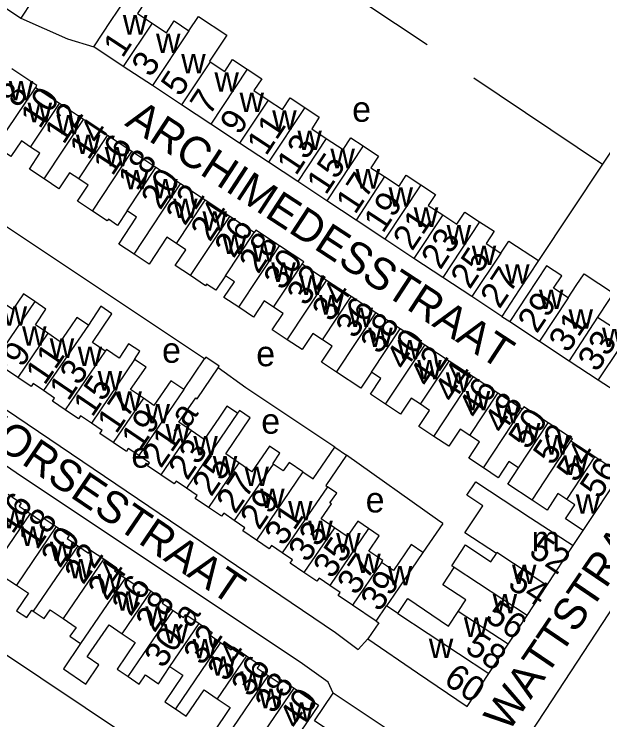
# Model space of a CAD drawing. Extents: x 159294 to 161936, y 384538 to 386517.
# Drawn here: x 159877.8 to 159970.8, y 384764.8 to 384876.4 of the extents above; entities that cross this region are included whole.
import ezdxf

# ---------------------------------------------------------------- set-up
doc = ezdxf.new("R2010")
doc.units = 0
for name, color, linetype in [('BLT_Basislijn', 7, 'Continuous'), ('BLT_Bebouwing', 7, 'Continuous'), ('BLT_Centroide', 7, 'Continuous'), ('BLT_Huisnummer', 7, 'Continuous'), ('BLT_Huisnummer_ tussenligend', 7, 'Continuous'), ('BLT_Huisnummer_reeks', 7, 'Continuous'), ('BLT_Onderverdeling_panden', 7, 'Continuous'), ('BLT_Straatnaam', 7, 'Continuous')]:
    doc.layers.add(name, color=color, linetype=linetype)

msp = doc.modelspace()

# ---------------------------------------------------------------- linework, layer by layer
at = {"layer": 'BLT_Basislijn'}
for p, q in [((159976.96, 384862.09), (159970.72, 384852.69)), ((159970.72, 384852.69), (159960.62, 384837.45)), ((159907.87, 384821.91), (159869.89, 384847.22)), ((159954.82, 384828.63), (159956.08, 384827.8)), ((159898.83, 384760.17), (159837.27, 384801.22)), ((159945.52, 384795.86), (159942.35, 384791.29)), ((159966.13, 384792.37), (159967.7, 384794.75)), ((159961.67, 384766.29), (159954.45, 384755.42))]:
    msp.add_line(p, q, dxfattribs=at)
for points in [[(159943.06, 384871.58), (159927.87, 384881.68)], [(159878.81, 384875.76), (159886.19, 384872.5), (159890.35, 384871.23)], [(159950.41, 384866.33), (159970.72, 384852.69)], [(159856.84, 384829.81), (159855.49, 384828.08), (159928.57, 384778.62), (159932.16, 384775.96), (159933.65, 384777.61)], [(159928.18, 384769.05), (159927.41, 384770.79), (159922.96, 384773.92), (159878.94, 384803.31), (159852.41, 384821.49)], [(159928.43, 384807.92), (159914.36, 384817.31), (159910, 384820.48)], [(159945.52, 384795.86), (159944.67, 384796.46), (159930.28, 384806.66)], [(159977.45, 384789.79), (159974.72, 384786.17), (159961.67, 384766.29)]]:
    msp.add_lwpolyline(points, dxfattribs=at)
at = {"layer": 'BLT_Bebouwing'}
for p, q in [((159871.67, 384880.55), (159878.81, 384875.76)), ((159895.01, 384868.15), (159890.35, 384871.23)), ((159899.61, 384865.11), (159895.01, 384868.15)), ((159884.92, 384862.26), (159881.13, 384864.77)), ((159904.24, 384862.05), (159899.61, 384865.11)), ((159888.73, 384859.74), (159884.92, 384862.26)), ((159908.85, 384859.01), (159904.24, 384862.05)), ((159892.54, 384857.21), (159888.73, 384859.74)), ((159913.4, 384856), (159908.85, 384859.01)), ((159896.36, 384854.68), (159892.54, 384857.21)), ((159917.96, 384852.99), (159913.4, 384856)), ((159900.17, 384852.16), (159896.36, 384854.68)), ((159904.07, 384849.58), (159900.17, 384852.16)), ((159922.59, 384849.93), (159917.96, 384852.99)), ((159927.18, 384846.9), (159922.59, 384849.93)), ((159907.95, 384847.01), (159904.07, 384849.58)), ((159911.84, 384844.43), (159907.95, 384847.01)), ((159931.84, 384843.82), (159927.18, 384846.9)), ((159915.69, 384841.88), (159911.84, 384844.43)), ((159936.37, 384840.83), (159931.84, 384843.82)), ((159940.94, 384837.8), (159936.37, 384840.83)), ((159945.52, 384834.78), (159940.94, 384837.8)), ((159927.13, 384834.32), (159923.27, 384836.86)), ((159931.02, 384831.76), (159927.13, 384834.32)), ((159950.11, 384831.75), (159945.52, 384834.78)), ((159934.91, 384829.19), (159931.02, 384831.76)), ((159954.82, 384828.63), (159950.11, 384831.75)), ((159938.77, 384826.65), (159934.91, 384829.19)), ((159956.08, 384827.8), (159960.8, 384824.7)), ((159942.66, 384824.08), (159938.77, 384826.65)), ((159946.49, 384821.56), (159942.66, 384824.08)), ((159960.8, 384824.7), (159965.49, 384821.6)), ((159904.57, 384817.06), (159907.87, 384821.91)), ((159950.3, 384819.05), (159946.49, 384821.56)), ((159965.49, 384821.6), (159970.08, 384818.58)), ((159954.2, 384816.48), (159950.3, 384819.05)), ((159970.08, 384818.58), (159974.65, 384815.57)), ((159958.07, 384813.93), (159954.2, 384816.48)), ((159969.55, 384806.41), (159965.76, 384808.91)), ((159928.43, 384807.92), (159930.28, 384806.66)), ((159971.59, 384805.06), (159969.55, 384806.41)), ((159961.97, 384786.07), (159966.13, 384792.37)), ((159958.84, 384781.32), (159961.97, 384786.07)), ((159934.97, 384780.42), (159931.23, 384782.96)), ((159938.4, 384781.66), (159936.61, 384782.84)), ((159955.83, 384776.77), (159958.84, 384781.32))]:
    msp.add_line(p, q, dxfattribs=at)
for points in [[(159879.71, 384881.92), (159878.35, 384879.9), (159880.58, 384878.4), (159878.81, 384875.76)], [(159890.35, 384871.23), (159893.11, 384875.4), (159896.09, 384879.9)], [(159896.09, 384879.9), (159898.46, 384878.34), (159897.24, 384876.5), (159899.57, 384874.97)], [(159905.39, 384873.79), (159906.88, 384876.06), (159911.36, 384873.09), (159908.64, 384868.97), (159908.74, 384868.9)], [(159899.57, 384874.97), (159901.82, 384873.48), (159903.05, 384875.34), (159905.39, 384873.79)], [(159908.74, 384868.9), (159911.07, 384867.36), (159912.3, 384869.22), (159914.6, 384867.7)], [(159881.13, 384864.77), (159881.38, 384865.14), (159877.42, 384867.76)], [(159914.6, 384867.7), (159916.9, 384866.18), (159915.67, 384864.32), (159917.92, 384862.83)], [(159917.92, 384862.83), (159920.17, 384861.35), (159921.38, 384863.17), (159923.69, 384861.64)], [(159923.69, 384861.64), (159925.99, 384860.12), (159924.79, 384858.3), (159927.1, 384856.77)], [(159927.1, 384856.77), (159929.75, 384855.02), (159930.98, 384856.88), (159932.92, 384855.6)], [(159880.37, 384855.39), (159878.91, 384856.36), (159877.27, 384853.9), (159874.88, 384855.49)], [(159882.51, 384850.35), (159880.17, 384851.9), (159881.84, 384854.42), (159880.37, 384855.39)], [(159932.92, 384855.6), (159935.37, 384853.98), (159934.15, 384852.13), (159936.3, 384850.72)], [(159888.01, 384850.37), (159886.53, 384851.34), (159884.85, 384848.8), (159882.51, 384850.35)], [(159936.3, 384850.72), (159938.6, 384849.21), (159939.74, 384850.94), (159942.05, 384849.42)], [(159890.14, 384845.28), (159887.79, 384846.84), (159889.48, 384849.39), (159888.01, 384850.37)], [(159942.05, 384849.42), (159944.35, 384847.89), (159943.22, 384846.18), (159945.49, 384844.68)], [(159895.61, 384845.29), (159894.11, 384843.02), (159892.66, 384843.98), (159892.49, 384843.73), (159890.14, 384845.28)], [(159896.72, 384838.44), (159894.3, 384840.05), (159897.12, 384844.29), (159895.61, 384845.29)], [(159945.49, 384844.68), (159947.75, 384843.2), (159949, 384845.1), (159951.31, 384843.59)], [(159951.31, 384843.59), (159953.61, 384842.08), (159952.35, 384840.16), (159954.68, 384838.62)], [(159919.7, 384839.8), (159915.96, 384842.28), (159915.69, 384841.88)], [(159903.41, 384840.15), (159901.92, 384841.14), (159899.1, 384836.87), (159896.72, 384838.44)], [(159905.63, 384835.07), (159903.24, 384836.65), (159904.9, 384839.17), (159903.41, 384840.15)], [(159923.27, 384836.86), (159923.56, 384837.26), (159919.7, 384839.8)], [(159954.68, 384838.62), (159955.94, 384840.53), (159960.62, 384837.45)], [(159960.62, 384837.45), (159957.57, 384832.81), (159954.82, 384828.63)], [(159965.32, 384831.56), (159963.02, 384833.07), (159964.3, 384835.01), (159961.88, 384836.61), (159958.83, 384831.98), (159956.08, 384827.8)], [(159965.32, 384831.56), (159966.59, 384833.5), (159967.83, 384835.37), (159972.46, 384832.32), (159971.69, 384831.14), (159969.95, 384828.5)], [(159911.16, 384835.03), (159909.65, 384832.76), (159908.19, 384833.72), (159908.03, 384833.48), (159905.63, 384835.07)], [(159913.26, 384830.07), (159910.93, 384831.61), (159912.58, 384834.09), (159911.16, 384835.03)], [(159881.02, 384830.96), (159879.24, 384832.17), (159877.57, 384829.71), (159875.62, 384831.03)], [(159883.1, 384825.95), (159881.13, 384827.29), (159882.8, 384829.75), (159881.02, 384830.96)], [(159918.77, 384830.06), (159917.27, 384831.06), (159915.59, 384828.52), (159913.26, 384830.07)], [(159892.17, 384823.12), (159890.14, 384824.51), (159893.23, 384829.05), (159891.47, 384830.25), (159889.51, 384827.26)], [(159920.92, 384824.94), (159918.57, 384826.49), (159920.28, 384829.07), (159918.77, 384830.06)], [(159969.95, 384828.5), (159972.31, 384826.95), (159973.58, 384828.88), (159975.86, 384827.37)], [(159889.51, 384827.26), (159887.68, 384828.46), (159886.68, 384826.99), (159885.06, 384824.62), (159883.1, 384825.95)], [(159926.49, 384824.93), (159924.96, 384825.94), (159923.27, 384823.38), (159920.92, 384824.94)], [(159896.79, 384821.83), (159897.63, 384823.1), (159895.86, 384824.26), (159894.39, 384822.01), (159892.34, 384823.37), (159892.17, 384823.12)], [(159928.7, 384819.82), (159926.34, 384821.38), (159928.02, 384823.92), (159926.49, 384824.93)], [(159878.34, 384818.95), (159876.26, 384820.36), (159876.61, 384820.87), (159874.93, 384822)], [(159898.19, 384815.67), (159896.18, 384817.04), (159898.61, 384820.6), (159896.79, 384821.83)], [(159910, 384820.48), (159910.18, 384820.75), (159908.06, 384822.19), (159907.87, 384821.91)], [(159905.75, 384810.56), (159903.82, 384811.87), (159906.46, 384815.75), (159906.68, 384815.6), (159910, 384820.48)], [(159934.24, 384819.8), (159932.55, 384817.27), (159928.7, 384819.82)], [(159936.46, 384814.72), (159934.07, 384816.3), (159935.73, 384818.81), (159934.24, 384819.8)], [(159882.39, 384816.89), (159880.77, 384817.99), (159880.45, 384817.52), (159878.34, 384818.95)], [(159904.57, 384817.06), (159902.53, 384818.45), (159899.87, 384814.53), (159898.19, 384815.67)], [(159885.85, 384813.82), (159883.81, 384815.21), (159884.15, 384815.7), (159882.39, 384816.89)], [(159941.96, 384814.72), (159940.52, 384815.67), (159938.85, 384813.14), (159936.46, 384814.72)], [(159913.08, 384813.3), (159911.4, 384814.43), (159910.2, 384812.67), (159907.8, 384809.16), (159905.75, 384810.56)], [(159944.08, 384809.65), (159941.71, 384811.22), (159943.4, 384813.76), (159941.96, 384814.72)], [(159962.17, 384811.78), (159958.32, 384814.32), (159958.07, 384813.93)], [(159889.99, 384811.73), (159888.25, 384812.9), (159887.92, 384812.42), (159885.85, 384813.82)], [(159913.27, 384805.47), (159911.2, 384806.88), (159915.08, 384812.59), (159913.39, 384813.74), (159913.08, 384813.3)], [(159893.44, 384808.67), (159891.33, 384810.11), (159891.66, 384810.59), (159889.99, 384811.73)], [(159949.78, 384809.79), (159948.25, 384810.8), (159946.45, 384808.08), (159944.08, 384809.65)], [(159965.76, 384808.91), (159965.99, 384809.26), (159962.17, 384811.78)], [(159951.94, 384804.65), (159949.61, 384806.19), (159951.32, 384808.78), (159949.78, 384809.79)], [(159897.46, 384806.61), (159895.81, 384807.74), (159895.5, 384807.27), (159893.44, 384808.67)], [(159918.7, 384805.26), (159918.63, 384805.31), (159919.78, 384806.99), (159918.11, 384808.12), (159915.35, 384804.06), (159913.27, 384805.47)], [(159923.41, 384804.02), (159925.03, 384802.92), (159928.43, 384807.92)], [(159900.97, 384803.55), (159898.86, 384804.98), (159899.18, 384805.45), (159897.46, 384806.61)], [(159930.28, 384806.66), (159927.01, 384801.86), (159927.3, 384801.66)], [(159923.41, 384804.02), (159921.21, 384805.52), (159920.3, 384804.18), (159918.7, 384805.26)], [(159957.47, 384804.66), (159955.95, 384805.66), (159954.27, 384803.11), (159951.94, 384804.65)], [(159959.63, 384799.54), (159955.77, 384802.09), (159957.47, 384804.66)], [(159967.7, 384794.75), (159973.62, 384803.72), (159971.59, 384805.06)], [(159905.03, 384801.45), (159903.35, 384802.59), (159903.04, 384802.14), (159900.97, 384803.55)], [(159953.97, 384791.12), (159948.99, 384794.41), (159951.81, 384798.69), (159949.33, 384800.33), (159950.74, 384802.45), (159959.39, 384796.78), (159966.13, 384792.37)], [(159908.48, 384798.42), (159906.39, 384799.84), (159906.71, 384800.31), (159905.03, 384801.45)], [(159928.37, 384795.21), (159926.31, 384796.61), (159927.92, 384798.97), (159927.68, 384799.13), (159928.74, 384800.68), (159927.3, 384801.66)], [(159876.83, 384800.52), (159878.9, 384799.11), (159878.57, 384798.63), (159880.28, 384797.47)], [(159965.1, 384799.67), (159963.7, 384800.59), (159961.98, 384797.99), (159959.63, 384799.54)], [(159967.7, 384794.75), (159964.91, 384796.59), (159966.39, 384798.82), (159965.1, 384799.67)], [(159912.55, 384796.36), (159910.88, 384797.5), (159910.55, 384797.01), (159908.48, 384798.42)], [(159880.28, 384797.47), (159881.99, 384796.3), (159882.33, 384796.79), (159884.4, 384795.38)], [(159916.07, 384793.22), (159913.9, 384794.69), (159914.25, 384795.2), (159912.55, 384796.36)], [(159933.77, 384795.07), (159932.06, 384796.23), (159930.42, 384793.81), (159928.37, 384795.21)], [(159884.4, 384795.38), (159886.47, 384793.97), (159886.15, 384793.5), (159887.84, 384792.35)], [(159935.82, 384789.71), (159936.02, 384790.01), (159933.83, 384791.5), (159935.47, 384793.91), (159933.77, 384795.07)], [(159920.12, 384791.24), (159918.43, 384792.39), (159918.07, 384791.86), (159916.07, 384793.22)], [(159887.84, 384792.35), (159889.54, 384791.2), (159889.86, 384791.67), (159891.92, 384790.27)], [(159942.35, 384791.29), (159940.5, 384792.55), (159937.7, 384788.44), (159935.82, 384789.71)], [(159947.33, 384788.92), (159946.93, 384789.18), (159949.1, 384792.48), (159953.12, 384789.83), (159953.97, 384791.12)], [(159923.56, 384788.14), (159921.4, 384789.61), (159921.75, 384790.13), (159920.12, 384791.24)], [(159942.35, 384791.29), (159937.78, 384784.56), (159936.61, 384782.84)], [(159891.92, 384790.27), (159893.98, 384788.87), (159893.64, 384788.38), (159895.31, 384787.24)], [(159947.95, 384781.98), (159949.15, 384783.79), (159945.52, 384786.19), (159947.33, 384788.92)], [(159873.21, 384787.09), (159874.8, 384786.01), (159875.9, 384787.62), (159878.12, 384786.14)], [(159895.31, 384787.24), (159896.99, 384786.1), (159897.33, 384786.6), (159899.42, 384785.17)], [(159927.66, 384786.09), (159925.96, 384787.24), (159925.62, 384786.74), (159923.56, 384788.14)], [(159878.12, 384786.14), (159880.02, 384784.87), (159878.16, 384782.07), (159879.79, 384780.99), (159880.56, 384782.16), (159880.79, 384782)], [(159899.42, 384785.17), (159901.49, 384783.76), (159901.17, 384783.3), (159902.91, 384782.12)], [(159931.23, 384782.96), (159928.98, 384784.49), (159929.31, 384784.97), (159927.66, 384786.09)], [(159938.4, 384781.66), (159940, 384784.02), (159946.43, 384779.66), (159947.95, 384781.98)], [(159880.79, 384782), (159882.49, 384780.84), (159883.44, 384782.24), (159885.52, 384780.83)], [(159902.91, 384782.12), (159904.55, 384781), (159904.89, 384781.49), (159907.01, 384780.05)], [(159885.52, 384780.83), (159887.55, 384779.44), (159886.59, 384778.03), (159888.26, 384776.89)], [(159888.26, 384776.89), (159885.57, 384772.9), (159889.09, 384770.49), (159891.15, 384773.52), (159889.3, 384774.77), (159889.95, 384775.74), (159892.77, 384779.87), (159894.85, 384778.45)], [(159907.01, 384780.05), (159909.04, 384778.66), (159908.72, 384778.19), (159910.4, 384777.04)], [(159934.97, 384780.42), (159935.38, 384780.14), (159933.65, 384777.61)], [(159894.85, 384778.45), (159896.92, 384777.04), (159894.07, 384772.85), (159895.8, 384771.67)], [(159933.65, 384777.61), (159941.52, 384772.27), (159949.36, 384766.96), (159952.79, 384772.16)], [(159910.4, 384777.04), (159912.09, 384775.89), (159912.41, 384776.35), (159914.48, 384774.94)], [(159952.79, 384772.16), (159955.83, 384776.77)], [(159914.48, 384774.94), (159916.56, 384773.53), (159916.2, 384773), (159917.92, 384771.83)], [(159895.8, 384771.67), (159897.53, 384770.49), (159898.51, 384771.94), (159900.58, 384770.53), (159902.39, 384773.26)], [(159902.39, 384773.26), (159904.43, 384771.88), (159901.58, 384767.68), (159903.26, 384766.54)], [(159917.92, 384771.83), (159919.64, 384770.66), (159919.99, 384771.18), (159922.01, 384769.81)], [(159903.26, 384766.54), (159904.97, 384765.38), (159907.82, 384769.56), (159909.87, 384768.16)], [(159922.01, 384769.81), (159925.88, 384767.17), (159923.07, 384763.04), (159918.44, 384756.24)], [(159929.73, 384761.68), (159925.25, 384764.68), (159928.18, 384769.05)], [(159940.62, 384754.39), (159943.55, 384758.77), (159937.49, 384762.82), (159928.18, 384769.05)], [(159909.87, 384768.16), (159911.92, 384766.76), (159909.1, 384762.61), (159910.84, 384761.43)]]:
    msp.add_lwpolyline(points, dxfattribs=at)
at = {"layer": 'BLT_Onderverdeling_panden'}
for p, q in [((159899.57, 384874.97), (159895.01, 384868.15)), ((159905.39, 384873.79), (159899.61, 384865.11)), ((159908.74, 384868.9), (159904.24, 384862.05)), ((159914.6, 384867.7), (159908.85, 384859.01)), ((159874.88, 384855.49), (159881.13, 384864.77)), ((159880.37, 384855.39), (159884.92, 384862.26)), ((159917.92, 384862.83), (159913.4, 384856)), ((159923.69, 384861.64), (159917.96, 384852.99)), ((159882.51, 384850.35), (159888.73, 384859.74)), ((159888.01, 384850.37), (159892.54, 384857.21)), ((159927.1, 384856.77), (159922.59, 384849.93)), ((159932.92, 384855.6), (159927.18, 384846.9)), ((159890.14, 384845.28), (159896.36, 384854.68)), ((159895.61, 384845.29), (159900.17, 384852.16)), ((159936.3, 384850.72), (159931.84, 384843.82)), ((159896.72, 384838.44), (159904.07, 384849.58)), ((159942.05, 384849.42), (159936.37, 384840.83)), ((159903.41, 384840.15), (159907.95, 384847.01)), ((159905.63, 384835.07), (159911.84, 384844.43)), ((159945.49, 384844.68), (159940.94, 384837.8)), ((159951.31, 384843.59), (159945.52, 384834.78)), ((159911.16, 384835.03), (159915.69, 384841.88)), ((159913.26, 384830.07), (159919.7, 384839.8)), ((159954.68, 384838.62), (159950.11, 384831.75)), ((159918.77, 384830.06), (159923.27, 384836.86)), ((159920.92, 384824.94), (159927.13, 384834.32)), ((159881.02, 384830.96), (159874.93, 384822)), ((159926.49, 384824.93), (159931.02, 384831.76)), ((159965.32, 384831.56), (159960.8, 384824.7)), ((159928.7, 384819.82), (159934.91, 384829.19)), ((159969.95, 384828.5), (159965.49, 384821.6)), ((159889.51, 384827.26), (159882.39, 384816.89)), ((159934.24, 384819.8), (159938.77, 384826.65)), ((159975.86, 384827.37), (159970.08, 384818.58)), ((159883.1, 384825.95), (159878.34, 384818.95)), ((159936.46, 384814.72), (159942.66, 384824.08)), ((159892.17, 384823.12), (159885.85, 384813.82)), ((159896.79, 384821.83), (159889.99, 384811.73)), ((159941.96, 384814.72), (159946.49, 384821.56)), ((159944.08, 384809.65), (159950.3, 384819.05)), ((159904.57, 384817.06), (159897.46, 384806.61)), ((159949.78, 384809.79), (159954.2, 384816.48)), ((159898.19, 384815.67), (159893.44, 384808.67)), ((159913.08, 384813.3), (159905.03, 384801.45)), ((159951.94, 384804.65), (159958.07, 384813.93)), ((159957.47, 384804.66), (159962.17, 384811.78)), ((159905.75, 384810.56), (159900.97, 384803.55)), ((159959.63, 384799.54), (159965.76, 384808.91)), ((159965.1, 384799.67), (159969.55, 384806.41)), ((159913.27, 384805.47), (159908.48, 384798.42)), ((159918.7, 384805.26), (159912.55, 384796.36)), ((159923.41, 384804.02), (159916.07, 384793.22)), ((159927.3, 384801.66), (159920.12, 384791.24)), ((159880.28, 384797.47), (159873.21, 384787.09)), ((159884.4, 384795.38), (159878.12, 384786.14)), ((159928.37, 384795.21), (159923.56, 384788.14)), ((159933.77, 384795.07), (159927.66, 384786.09)), ((159887.84, 384792.35), (159880.79, 384782)), ((159891.92, 384790.27), (159885.52, 384780.83)), ((159935.82, 384789.71), (159931.23, 384782.96)), ((159958.84, 384781.32), (159947.33, 384788.92)), ((159895.31, 384787.24), (159888.26, 384776.89)), ((159894.85, 384778.45), (159899.42, 384785.17)), ((159934.97, 384780.42), (159936.61, 384782.84)), ((159895.8, 384771.67), (159902.91, 384782.12)), ((159938.4, 384781.66), (159952.79, 384772.16)), ((159955.83, 384776.77), (159947.95, 384781.98)), ((159902.39, 384773.26), (159907.01, 384780.05)), ((159910.4, 384777.04), (159903.26, 384766.54)), ((159914.48, 384774.94), (159909.87, 384768.16)), ((159917.92, 384771.83), (159910.84, 384761.43)), ((159917.4, 384763.04), (159922.01, 384769.81))]:
    msp.add_line(p, q, dxfattribs=at)
msp.add_lwpolyline([(159961.97, 384786.07), (159954.07, 384791.28), (159953.97, 384791.12)], dxfattribs=at)

# ---------------------------------------------------------------- texts
at = {"layer": 'BLT_Centroide'}
for s, p in [('w', (159894.95, 384873.19)), ('w', (159900.19, 384870.27)), ('w', (159904.17, 384867.05)), ('w', (159909.42, 384864.16)), ('w', (159876.92, 384862.78)), ('w', (159913.39, 384860.94)), ('w', (159879.89, 384859.33)), ('e', (159931.19, 384859.4)), ('w', (159918.55, 384858.14)), ('w', (159884.45, 384857.42)), ('w', (159922.53, 384854.94)), ('w', (159887.53, 384854.31)), ('w', (159892.08, 384852.36)), ('w', (159927.75, 384852.06)), ('w', (159895.16, 384848.72)), ('w', (159931.73, 384848.84)), ('w', (159899.75, 384847.3)), ('w', (159936.94, 384845.98)), ('w', (159902.89, 384844.16)), ('w', (159940.92, 384842.77)), ('w', (159907.53, 384842.16)), ('w', (159946.12, 384839.98)), ('w', (159910.66, 384838.47)), ('w', (159915.31, 384837.25)), ('w', (159950.09, 384836.75)), ('w', (159918.41, 384834.08)), ('w', (159955.36, 384833.8)), ('w', (159922.86, 384832.03)), ('w', (159925.97, 384828.92)), ('w', (159960.7, 384829.78)), ('w', (159875.95, 384827.16)), ('w', (159930.62, 384826.94)), ('w', (159965.38, 384826.67)), ('w', (159879.02, 384823.97)), ('w', (159933.73, 384823.77)), ('w', (159970.67, 384823.77)), ('w', (159883.39, 384822.06)), ('e', (159901.15, 384821.29)), ('w', (159938.36, 384821.81)), ('w', (159887.81, 384820.78)), ('e', (159916.03, 384820.74)), ('w', (159941.47, 384818.66)), ('w', (159890.97, 384816.89)), ('w', (159946, 384816.69)), ('w', (159894.09, 384813.69)), ('w', (159949.14, 384813.75)), ('w', (159898.53, 384811.72)), ('w', (159953.84, 384811.73)), ('e', (159916.82, 384810.07)), ('w', (159901.69, 384808.53)), ('w', (159957.06, 384808.67)), ('w', (159906.09, 384806.66)), ('w', (159961.64, 384806.78)), ('e', (159896.29, 384804.7)), ('w', (159909.16, 384803.45)), ('w', (159964.59, 384803.56)), ('w', (159914.16, 384801.78)), ('w', (159916.64, 384798.3)), ('e', (159933.32, 384797.62)), ('w', (159966.53, 384797.41)), ('w', (159921.06, 384796.38)), ('w', (159875.91, 384795.09)), ('w', (159924.25, 384793.23)), ('w', (159878.81, 384792.33)), ('w', (159928.66, 384791.28)), ('m', (159959.55, 384791.47)), ('w', (159883.42, 384789.92)), ('w', (159931.84, 384788.05)), ('w', (159886.36, 384787.2)), ('w', (159936.8, 384786.09)), ('w', (159956.45, 384786.31)), ('w', (159890.95, 384784.84)), ('w', (159893.84, 384782.09)), ('w', (159953.39, 384781.66)), ('w', (159898.48, 384779.72)), ('w', (159948.84, 384777.94)), ('w', (159901.41, 384776.92)), ('w', (159905.98, 384774.55)), ('w', (159943.3, 384774.59)), ('w', (159908.88, 384771.81)), ('w', (159913.5, 384769.42)), ('w', (159916.42, 384766.67)), ('w', (159921.25, 384764.53))]:
    msp.add_text(s, height=4, dxfattribs=at).set_placement(p)
at = {"layer": 'BLT_Huisnummer'}
for s, rotation, p in [('1', 56.5205, (159894.89, 384869.34)), ('5', 56.5205, (159904.03, 384863.21)), ('10', 56.4897, (159881.81, 384858.14)), ('9', 56.5205, (159913.35, 384857.14)), ('14', 56.4897, (159889.52, 384853.19)), ('13', 56.5205, (159922.31, 384850.74)), ('18', 56.4897, (159897.2, 384848.32)), ('17', 56.5205, (159931.66, 384844.61)), ('22', 56.4897, (159904.76, 384842.81)), ('26', 56.4897, (159912.46, 384837.66)), ('21', 56.5205, (159940.68, 384838.83)), ('30', 56.4897, (159920.22, 384832.6)), ('27', 56.5205, (159954.48, 384829.68)), ('34', 56.4897, (159927.88, 384827.59)), ('29', 56.5205, (159960.38, 384825.78)), ('38', 56.4897, (159935.52, 384822.47)), ('33', 56.5205, (159969.88, 384819.67)), ('9', 55.7969, (159878.99, 384820.41)), ('42', 56.4897, (159943.28, 384817.23)), ('13', 55.7969, (159886.32, 384815.09)), ('46', 56.4897, (159950.98, 384812.21)), ('17', 55.7969, (159893.9, 384809.9)), ('50', 56.4897, (159958.95, 384807.4)), ('25', 55.7969, (159908.92, 384799.98)), ('56', 56.4897, (159970.24, 384799.6)), ('29', 55.7969, (159916.49, 384794.69)), ('18', 55.7498, (159881.39, 384791.55)), ('33', 55.7969, (159924.11, 384789.55)), ('52', 326.5686, (159958.92, 384790.95)), ('22', 55.7498, (159888.69, 384786.05)), ('26', 55.7498, (159896.17, 384781.03)), ('39', 55.7969, (159935.52, 384781.76)), ('30-a', 55.7498, (159901.33, 384772.82)), ('56', 326.5658, (159952.02, 384780.64)), ('34', 55.7498, (159911.3, 384770.71)), ('60', 325.8614, (159945.46, 384770.68)), ('40', 55.7498, (159922.61, 384763.1))]:
    msp.add_text(s, height=4, rotation=rotation, dxfattribs=at).set_placement(p)
at = {"layer": 'BLT_Huisnummer_ tussenligend'}
for s, rotation, p in [('3', 56.5205, (159899.38, 384866.28)), ('8', 56.4897, (159878.46, 384861.44)), ('7', 56.5205, (159908.64, 384860.23)), ('12', 56.4897, (159885.59, 384855.67)), ('11', 56.5205, (159917.58, 384853.87)), ('16', 56.4897, (159893.3, 384850.69)), ('15', 56.5205, (159927.03, 384847.67)), ('20', 56.4897, (159900.86, 384845.3)), ('19', 56.5205, (159936.05, 384841.62)), ('24', 56.4897, (159908.69, 384840.27)), ('23', 56.5205, (159945.13, 384835.85)), ('28', 56.4897, (159916.35, 384835.19)), ('25', 56.5205, (159949.78, 384832.77)), ('32', 56.4897, (159923.9, 384830.11)), ('36', 56.4897, (159931.61, 384824.95)), ('31', 56.5205, (159965.29, 384822.7)), ('40', 56.4897, (159939.56, 384819.92)), ('11', 55.7969, (159882.59, 384817.59)), ('44', 56.4897, (159947.16, 384814.78)), ('15', 55.7969, (159890.12, 384812.55)), ('48', 56.4897, (159955.05, 384809.87)), ('19', 55.7969, (159897.71, 384807.31)), ('52', 56.4897, (159962.83, 384804.9)), ('23', 55.7969, (159905.14, 384802.53)), ('54', 56.4897, (159966.54, 384802.2)), ('27', 55.7969, (159912.72, 384797.23)), ('16', 55.7498, (159877.53, 384794.05)), ('31', 55.7969, (159920.35, 384792.15)), ('20', 55.7498, (159885, 384788.67)), ('35', 55.7969, (159928.03, 384786.98)), ('37', 55.7969, (159931.82, 384784.37)), ('24', 55.7498, (159892.4, 384783.52)), ('54', 326.5686, (159955.59, 384785.87)), ('28', 55.7498, (159899.95, 384778.46)), ('32', 55.7498, (159907.53, 384773.26)), ('58', 326.5658, (159948.82, 384775.72)), ('36', 55.7498, (159915.07, 384768.25)), ('38', 55.7498, (159918.8, 384765.62))]:
    msp.add_text(s, height=4, rotation=rotation, dxfattribs=at).set_placement(p)
at = {"layer": 'BLT_Huisnummer_reeks'}
msp.add_text('21-a', height=4, rotation=55.7969, dxfattribs=at).set_placement((159900.97, 384804.46))
at = {"layer": 'BLT_Straatnaam'}
for s, rotation, p in [('ARCHIMEDESSTRAAT', 326.8454, (159895.11, 384858.92)), ('MORSESTRAAT', 325.8165, (159869.85, 384811.45)), ('WATTSTRAAT', 55.8631, (159955.85, 384762.71))]:
    msp.add_text(s, height=5, rotation=rotation, dxfattribs=at).set_placement(p)

doc.saveas('drawing.dxf')
